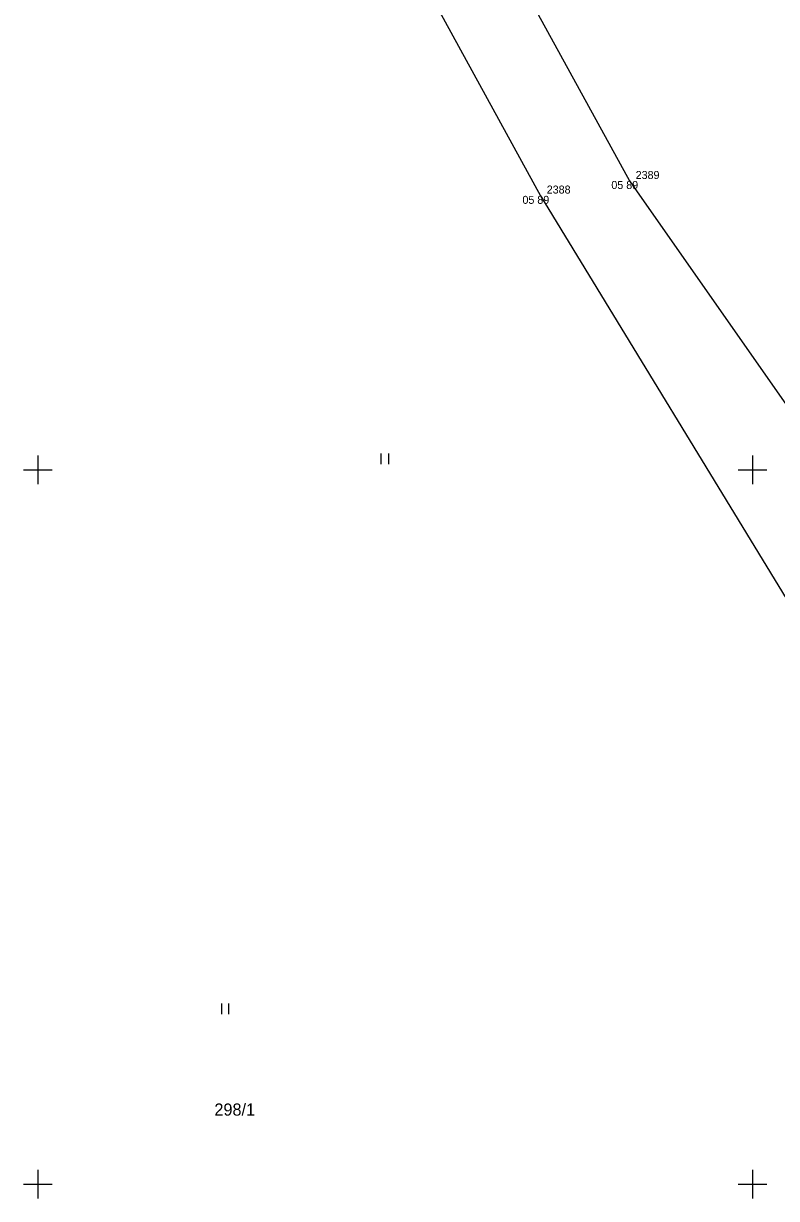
# Model space of a CAD drawing. Extents: x -703403 to -701924, y -1022520 to -1021856.
# Drawn here: x -702500.5 to -702474.17, y -1022225.5 to -1022184.38 of the extents above; entities that cross this region are included whole.
import ezdxf

# ---------------------------------------------------------------- set-up
doc = ezdxf.new("R2010")
doc.units = 0
for name, color, linetype in [('Z_body', 7, 'Continuous'), ('Z_body_cisla', 7, 'Continuous'), ('Z_body_vysky_redukovane', 7, 'Continuous'), ('Z_cesta', 7, 'Continuous'), ('Z_hektometricka_sit', 7, 'Continuous'), ('Z_katastr_cisla_pozemkova', 7, 'Continuous'), ('Z_katastr_znacky_kultur', 7, 'Continuous'), ('Z_znaky_kultur', 7, 'Continuous')]:
    doc.layers.add(name, color=color, linetype=linetype)

# ---------------------------------------------------------------- blocks, each defined once
blk = doc.blocks.new('POINT_DISPLAY')
blk.add_line((0, 0), (0, 0))
blk = doc.blocks.new('Z306')
for p, q in [((-0.13, 0.17), (-0.13, -0.2)), ((0.13, 0.17), (0.13, -0.2))]:
    blk.add_line(p, q)

msp = doc.modelspace()

# ---------------------------------------------------------------- linework, layer by layer
at = {"layer": 'Z_cesta'}
for p, q in [((-702489.94, -1022170.44), (-702479.31, -1022189.89)), ((-702492.3, -1022172.34), (-702482.42, -1022190.41)), ((-702479.31, -1022189.89), (-702469.73, -1022203.58)), ((-702482.42, -1022190.41), (-702472.74, -1022206.29))]:
    msp.add_line(p, q, dxfattribs=at)
at = {"layer": 'Z_hektometricka_sit'}
for p, q in [((-702500, -1022199.5), (-702500, -1022200.5)), ((-702475, -1022199.5), (-702475, -1022200.5)), ((-702500.5, -1022200), (-702499.5, -1022200)), ((-702475.5, -1022200), (-702474.5, -1022200)), ((-702500, -1022224.5), (-702500, -1022225.5)), ((-702475, -1022224.5), (-702475, -1022225.5)), ((-702500.5, -1022225), (-702499.5, -1022225)), ((-702475.5, -1022225), (-702474.5, -1022225))]:
    msp.add_line(p, q, dxfattribs=at)
at = {"layer": 'Z_katastr_znacky_kultur'}
for p, q in [((-702493.568, -1022219.05), (-702493.568, -1022218.675)), ((-702493.318, -1022219.05), (-702493.318, -1022218.675))]:
    msp.add_line(p, q, dxfattribs=at)

# ---------------------------------------------------------------- block references
at = {"layer": 'Z_body'}
for p in [(-702479.31, -1022189.89), (-702482.42, -1022190.41)]:
    msp.add_blockref('POINT_DISPLAY', p, dxfattribs=at)
at = {"layer": 'Z_znaky_kultur'}
msp.add_blockref('Z306', (-702487.87, -1022199.6), dxfattribs=at)

# ---------------------------------------------------------------- texts
at = {"layer": 'Z_body_cisla'}
for s, p in [('2389', (-702479.09, -1022189.82)), ('2388', (-702482.2, -1022190.33))]:
    msp.add_text(s, height=0.28, dxfattribs=at).set_placement(p)
at = {"layer": 'Z_body_vysky_redukovane'}
for p in [(-702479.94, -1022190.17), (-702483.05, -1022190.69)]:
    msp.add_text('05 89', height=0.28, dxfattribs=at).set_placement(p)
at = {"layer": 'Z_katastr_cisla_pozemkova'}
msp.add_text('298/1', height=0.425, dxfattribs=at).set_placement((-702493.824, -1022222.6))

doc.saveas('drawing.dxf')
